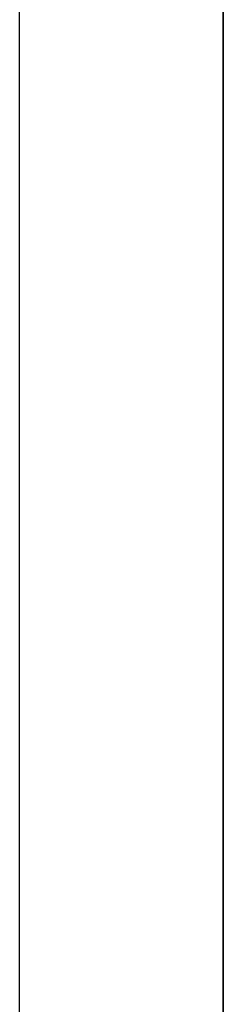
# Model space of a CAD drawing. Header units: centimetres. Extents: x -131 to 30, y 97 to 149.
# Tile 405 of 656: x -49.9652 to -49.873, y 139.3702 to 139.8155. Entities that reach past the tile are written whole.
import ezdxf

# ---------------------------------------------------------------- set-up
doc = ezdxf.new("R2010")
doc.units = ezdxf.units.CM
doc.layers.add('Calque 02', color=7, linetype='Continuous', true_color=0x7d26cd)
doc.layers.add('Calque 06', color=7, linetype='Continuous', true_color=0x815a2c)

msp = doc.modelspace()

# ---------------------------------------------------------------- linework, layer by layer
at = {"layer": 'Calque 02'}
msp.add_line((-49.87303, 99.81548, 13.13493), (-49.87303, 140.81548, 13.13493), dxfattribs=at)
msp.add_rational_spline([(-49.87303, 143.81548, 45.13493), (-49.87303, 143.81548, 50.13493), (-49.87303, 138.81548, 50.13493)], [1, 0.707106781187, 1], degree=2, dxfattribs=at)
at = {"layer": 'Calque 06'}
for points in [[(-49.96522, 99.43078, 12.91113), (-49.96522, 121.05195, 12.91113), (-49.96522, 142.67312, 12.91113)], [(-49.96522, 99.43078, 12.91113), (-49.96522, 121.05195, 12.91113), (-49.96522, 142.67312, 12.91113)], [(-49.96522, 99.84519, 4.61352), (-49.96522, 121.05195, 4.61352), (-49.96522, 142.25871, 4.61352)], [(-49.96522, 99.84519, 4.61352), (-49.96522, 121.05195, 4.61352), (-49.96522, 142.25871, 4.61352)]]:
    msp.add_open_spline(points, degree=2, dxfattribs=at)

doc.saveas('drawing.dxf')
